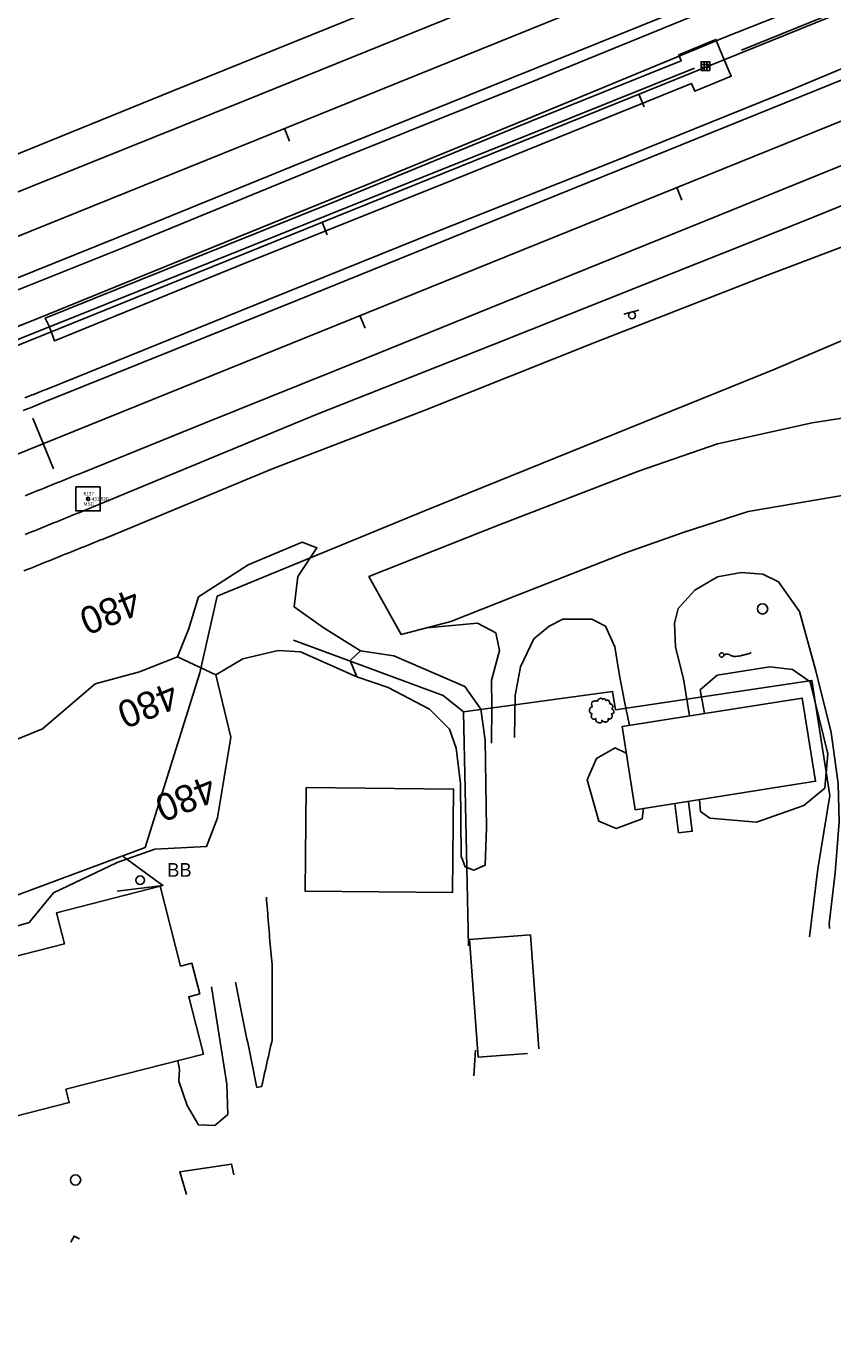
# Model space of a CAD drawing. Extents: x 1901471 to 1963503, y 756461 to 799997.
# Drawn here: x 1932124.6 to 1932360.8, y 773813.6 to 774194.1 of the extents above; entities that cross this region are included whole.
import ezdxf

# ---------------------------------------------------------------- set-up
doc = ezdxf.new("R2010")
doc.units = 0
for name, color, linetype in [('Default', 7, 'Continuous'), ('RD_EX_Bldg', 7, 'Continuous'), ('RD_EX_BldgApp', 7, 'Continuous'), ('RD_EX_DR_ErosCtrl', 7, 'Continuous'), ('RD_EX_DR_Inlet', 7, 'Continuous'), ('RD_EX_Driveway', 7, 'Continuous'), ('RD_EX_Fence_Other', 7, 'Continuous'), ('RD_EX_H2O', 7, 'Continuous'), ('RD_EX_Misc', 7, 'Continuous'), ('RD_EX_Road', 7, 'Continuous'), ('RD_EX_Road_txCode', 7, 'Continuous'), ('RD_EX_SU_Telecom', 7, 'Continuous'), ('RD_EX_VEG', 7, 'Continuous'), ('RD_HC_Cl', 7, 'Continuous'), ('RD_HC_Data_Tic', 7, 'Continuous'), ('RD_HC_Survey', 7, 'Continuous'), ('RD_HC_TX_Sta50', 7, 'Continuous'), ('RD_HC_txCode', 7, 'Continuous'), ('RD_SMD_Locator', 7, 'Continuous')]:
    doc.layers.add(name, color=color, linetype=linetype)

# ---------------------------------------------------------------- blocks, each defined once
blk = doc.blocks.new('POST')
at = {"layer": 'Default'}
for start, end in [(90, 270), (270, 90)]:
    blk.add_arc((0, 0), 0.127, start, end, dxfattribs=at)
blk = doc.blocks.new('T2')
at = {"layer": 'RD_EX_VEG'}
for points in [[(0.05, 7.21), (-0.25, 7.24), (-0.57, 7.14), (-0.82, 7.04), (-1.05, 6.96), (-1.27, 6.86), (-1.57, 6.69), (-1.8, 6.49), (-1.92, 6.24), (-1.97, 6.01), (-2.02, 5.74), (-2.02, 5.56), (-2.15, 5.54), (-2.3, 5.56), (-2.55, 5.64), (-2.8, 5.64), (-3.05, 5.64), (-3.4, 5.61), (-3.75, 5.61), (-4.02, 5.56), (-4.35, 5.51), (-4.72, 5.39), (-5.07, 5.26), (-5.37, 5.01), (-5.62, 4.54), (-5.75, 4.19), (-5.9, 3.94), (-5.75, 3.49), (-5.57, 3.14), (-5.55, 2.94), (-5.47, 2.52), (-5.37, 2.29), (-5.25, 2.09), (-5.32, 2.07), (-5.7, 2.02), (-6, 1.92), (-6.42, 1.69), (-6.64, 1.47), (-6.74, 1.14), (-6.77, 0.79), (-6.87, 0.59), (-6.94, 0.32), (-6.97, 0.24), (-7.02, -0.08), (-6.92, -0.53), (-6.89, -0.88), (-6.77, -1.11), (-6.62, -1.28), (-6.44, -1.53), (-6.05, -1.76), (-5.72, -1.86), (-5.52, -1.88), (-5.7, -2.38), (-5.75, -2.73), (-5.87, -3.13), (-5.87, -3.21), (-5.92, -3.68), (-5.77, -4.01), (-5.7, -4.38), (-5.52, -4.61), (-5.25, -4.91), (-4.92, -5.13), (-4.42, -5.26), (-4.02, -5.23), (-3.45, -5.06), (-3.2, -4.98), (-3.22, -5.16), (-3.2, -5.53), (-3.2, -5.96), (-3.05, -6.28), (-2.95, -6.56), (-2.8, -6.81), (-2.47, -7.03), (-2.07, -7.11), (-1.65, -7.26), (-1.2, -7.33), (-0.7, -7.36), (-0.1, -7.21), (0.18, -7.08), (0.28, -6.91), (0.48, -6.53), (0.43, -6.31), (0.45, -5.71), (0.55, -5.88), (0.73, -6.23), (1.23, -6.53), (1.63, -6.71), (2.1, -6.86), (2.4, -6.93), (2.88, -6.86), (3.25, -6.78), (3.63, -6.66), (3.93, -6.38), (4.1, -6.11), (4.15, -5.83), (4.23, -5.46), (4.28, -5.28)], [(4.28, -5.28), (4.2, -5.11), (4.15, -4.86), (4.23, -4.88), (4.4, -4.93), (4.68, -5.06), (4.9, -5.13), (5.23, -5.11), (5.5, -5.01), (5.95, -4.73), (6.22, -4.26), (6.5, -3.86), (6.57, -3.53), (6.52, -3.31), (6.5, -2.81), (6.3, -2.56), (6.25, -2.43), (6.15, -2.03), (6.22, -1.98), (6.5, -1.93), (6.87, -1.81), (7.15, -1.68), (7.37, -1.51), (7.45, -1.28), (7.42, -0.88), (7.47, -0.48), (7.4, -0.33), (7.3, -0.18), (7.22, 0.02), (7.07, 0.17), (6.97, 0.32), (6.87, 0.42), (6.75, 0.57), (6.57, 0.69), (6.42, 0.74), (6.37, 0.89), (6.52, 1.09), (6.57, 1.19), (6.6, 1.42), (6.82, 1.77), (6.87, 2.17), (6.82, 2.59), (6.77, 2.87), (6.62, 3.14), (6.42, 3.39), (6.3, 3.56), (6.12, 3.69), (5.8, 3.81), (5.55, 3.86), (5.2, 3.86), (5, 3.91), (5.03, 3.96), (5.03, 4.11), (5.03, 4.39), (4.95, 4.84), (4.8, 5.34), (4.8, 5.36), (4.7, 5.61), (4.48, 5.81), (4.3, 5.91), (4.1, 6.04), (3.85, 6.06), (3.55, 6.06), (3.28, 6.01), (3.08, 5.91), (2.9, 5.79), (2.83, 5.94), (2.73, 6.24), (2.68, 6.39), (2.53, 6.56), (2.3, 6.76), (1.85, 6.89), (1.23, 6.81), (0.93, 6.61), (0.78, 6.44), (0.73, 6.56), (0.53, 6.76), (0.43, 6.94), (0.25, 7.06), (0.1, 7.16), (0, 7.21)]]:
    blk.add_spline(points, degree=3, dxfattribs=at)
blk = doc.blocks.new('SIGNPOST')
at = {"layer": 'Default'}
for start, end in [(90, 270), (270, 90)]:
    blk.add_arc((0, 0), 0.127, start, end, dxfattribs=at)
blk = doc.blocks.new('SIGN')
at = {"layer": 'RD_EX_BldgApp'}
blk.add_line((-4.52, -2.02), (4.48, -2.02), dxfattribs=at)
blk.add_circle((0, 0), 2, dxfattribs=at)
blk = doc.blocks.new('DI')
at = {"layer": 'RD_EX_DR_Inlet'}
for p, q in [((-2.54, 0.86), (2.46, 0.86)), ((-0.84, 2.56), (-0.84, -2.44)), ((0.86, 2.56), (0.86, -2.44)), ((-2.54, -0.84), (2.46, -0.84))]:
    blk.add_line(p, q, dxfattribs=at)
blk.add_lwpolyline([(-2.54, -2.44), (-2.54, 2.56), (2.46, 2.56), (2.46, -2.44)], close=True, dxfattribs=at)

msp = doc.modelspace()

# ---------------------------------------------------------------- linework, layer by layer
at = {"layer": 'RD_EX_Bldg'}
for points in [[(1932302.94, 773964.67), (1932355.71, 773973.03), (1932351.85, 773997.38), (1932299.08, 773989.02)], [(1932206.62, 773971.18), (1932249.77, 773970.74), (1932249.46, 773940.44), (1932206.31, 773940.88)], [(1932176.55, 773893.2), (1932136.33, 773882.9), (1932137.32, 773879.01), (1932117.82, 773874.02), (1932116.67, 773878.51), (1932082.34, 773869.72), (1932072.24, 773909.16), (1932135.93, 773925.47), (1932133.6, 773934.53), (1932163.91, 773942.29), (1932169.9, 773918.92), (1932173.17, 773919.76), (1932175.47, 773910.77), (1932172.26, 773909.95)]]:
    msp.add_lwpolyline(points, close=True, dxfattribs=at)
for points in [[(1932153.04, 773951.04), (1932164.71, 773942.56), (1932151.35, 773940.82)], [(1932256.99, 773892.28), (1932254.42, 773926.7), (1932272.28, 773928.04), (1932274.77, 773894.75)], [(1932271.37, 773893.35), (1932256.99, 773892.28)]]:
    msp.add_lwpolyline(points, dxfattribs=at)
at = {"layer": 'RD_EX_BldgApp'}
for points in [[(1932314.54, 773966.51), (1932315.63, 773957.91)], [(1932315.63, 773957.91), (1932319.65, 773958.42), (1932318.55, 773967.14)]]:
    msp.add_lwpolyline(points, dxfattribs=at)
at = {"layer": 'RD_EX_DR_ErosCtrl'}
msp.add_lwpolyline([(1932131.49, 774106.06), (1932133.03, 774101.9), (1932186.85, 774123.89), (1932249.43, 774148.91), (1932319.41, 774177.29), (1932320.41, 774174.98), (1932331.03, 774179.36), (1932328.53, 774185.38), (1932326.54, 774190.16), (1932315.69, 774185.61), (1932316.42, 774183.92), (1932272.19, 774166.09), (1932216.09, 774143.14), (1932172.38, 774125.54), (1932130.28, 774108.58)], close=True, dxfattribs=at)
at = {"layer": 'RD_EX_Driveway'}
for points in [[(1932359.76, 773929.91), (1932359.74, 773931.33), (1932361.44, 773946.28), (1932362.66, 773961.11), (1932362.35, 773972.33), (1932360.24, 773987.33), (1932355.83, 774005.35), (1932351.06, 774022.76), (1932344.83, 774031.41), (1932340.29, 774033.69), (1932333.93, 774034.1), (1932327.07, 774032.82), (1932320.38, 774029), (1932315.52, 774023.64), (1932314.46, 774019.32), (1932314.71, 774012.32), (1932317.03, 774003.05), (1932318.83, 773992.15)], [(1932241.91, 774017.91), (1932256.78, 774019.26), (1932262.18, 774016.43), (1932263.24, 774011.32), (1932260.85, 774002.56), (1932260.93, 773995.09), (1932260.88, 773984.2)], [(1932267.63, 773985.81), (1932267.79, 773998.09), (1932269.32, 774006.48), (1932273.26, 774014.68), (1932277.72, 774018.47), (1932281.73, 774020.44), (1932290.24, 774020.43), (1932294.2, 774018.43), (1932296.98, 774012.38), (1932298.32, 774004), (1932299.81, 773996.37), (1932301.22, 773989.36)], [(1932185.5, 773857.84), (1932184.8, 773860.97), (1932169.62, 773858.7), (1932171.63, 773852.1)], [(1932140.32, 773839.15), (1932138.73, 773839.91), (1932137.72, 773838.09)]]:
    msp.add_lwpolyline(points, dxfattribs=at)
at = {"layer": 'RD_EX_Fence_Other'}
for points in [[(1931659.56, 773919.03), (1931702.88, 773936.43), (1931744.73, 773953.24), (1931773.72, 773965.14), (1931818.57, 773983.55), (1931863.34, 774001.52), (1931906.97, 774019.49), (1931948.97, 774037.06), (1931993.06, 774054.11), (1932036.85, 774072), (1932080.57, 774089.94), (1932125.64, 774107.52), (1932175.96, 774127.99), (1932224.13, 774147.5), (1932273.05, 774167.6), (1932329.01, 774190.71), (1932382.78, 774212.1), (1932441, 774236.16), (1932490.09, 774255.6), (1932453.31, 774237.52)], [(1932053.14, 773912.85), (1932114.05, 773936.77), (1932159.49, 773953.62), (1932175.55, 774004.76), (1932180.58, 774027.19), (1932241.08, 774052.12), (1932343.76, 774093.64), (1932373.83, 774106.45), (1932407.15, 774116.73)], [(1932252.73, 773993.35), (1932246.74, 773998.09), (1932202.98, 774014.34)], [(1932254.16, 773924.85), (1932252.73, 773993.35), (1932296.3, 773999.34), (1932297.21, 773993.94), (1932354.64, 774002.55), (1932359.9, 773968.86), (1932356.4, 773947.45), (1932353.94, 773927.5)], [(1932256.21, 773894.29), (1932255.67, 773886.86)], [(1932256.21, 773894.29), (1932255.67, 773886.86)], [(1932256.21, 773894.29), (1932255.67, 773886.86)], [(1932256.21, 773894.29), (1932255.67, 773886.86)]]:
    msp.add_lwpolyline(points, dxfattribs=at)
at = {"layer": 'RD_EX_H2O'}
for points in [[(1932334, 774187.02), (1932389.91, 774209.73), (1932456.54, 774236.71), (1932528.39, 774266.29), (1932600.14, 774295.48), (1932637.72, 774310.61), (1932682.87, 774328.88), (1932735.52, 774350.19), (1932788.37, 774371.39), (1932819.89, 774383.96)], [(1932106.21, 774095.99), (1932131.49, 774106.06), (1932179.9, 774125.47), (1932225.05, 774143.59), (1932272.17, 774162.4), (1932320.28, 774181.69)], [(1932124.02, 774034.61), (1932124.95, 774034.98), (1932125.87, 774035.35), (1932126.8, 774035.73), (1932127.73, 774036.1), (1932128.66, 774036.47), (1932129.59, 774036.84), (1932130.51, 774037.22), (1932131.44, 774037.59), (1932132.37, 774037.96), (1932133.3, 774038.33), (1932134.23, 774038.71), (1932135.15, 774039.08), (1932136.08, 774039.45), (1932137.01, 774039.82), (1932137.94, 774040.2), (1932138.87, 774040.57), (1932139.79, 774040.94), (1932140.72, 774041.31), (1932141.65, 774041.68), (1932142.58, 774042.06), (1932143.51, 774042.43), (1932144.43, 774042.8), (1932145.36, 774043.17), (1932146.29, 774043.55), (1932147.22, 774043.92), (1932148.15, 774044.29), (1932148.89, 774044.59), (1932196.54, 774064.33), (1932241.18, 774081.57), (1932291.61, 774101.67), (1932340.85, 774120.86), (1932382.87, 774136.81)]]:
    msp.add_lwpolyline(points, dxfattribs=at)
at = {"layer": 'RD_EX_Road'}
for points in [[(1932105.15, 774149.77), (1932167.46, 774174.99), (1932218.12, 774195.53), (1932278.28, 774219.66), (1932332.82, 774241.42), (1932387.71, 774264.23), (1932440.57, 774285.85), (1932500.85, 774310.18), (1932560.03, 774333.46), (1932622.25, 774358.86), (1932647.53, 774369.11), (1932694.66, 774388.42), (1932739.44, 774406.26), (1932785.99, 774424.78), (1932835.64, 774445.33), (1932889.09, 774466.7)], [(1932108.44, 774139.97), (1932188.28, 774172.07), (1932251.48, 774197.63), (1932315, 774223.25), (1932395.24, 774255.78), (1932459.13, 774281.79), (1932507.01, 774301.05), (1932577.87, 774329.64), (1932626.86, 774349.62), (1932674.59, 774368.91), (1932730.26, 774391.38), (1932783.48, 774412.81), (1932841.56, 774436.43), (1932896.04, 774458.26)], [(1932114.83, 774117.4), (1932157.25, 774134.53), (1932202.74, 774153.02), (1932254.28, 774173.83), (1932311.13, 774196.8), (1932371.37, 774221.2), (1932436.45, 774247.51), (1932504.54, 774275.14), (1932573.38, 774303.02), (1932633.45, 774327.34), (1932674.05, 774343.69), (1932724.77, 774364.21), (1932769.62, 774382.27), (1932810.03, 774398.7), (1932856.01, 774417.07), (1932901.83, 774435.65)], [(1932116.14, 774114.38), (1932152.74, 774129.01), (1932216.68, 774155.28), (1932274.35, 774178.46), (1932336.26, 774203.81), (1932393.41, 774226.86), (1932450.43, 774249.99), (1932510.29, 774274.28), (1932567.1, 774297.27), (1932635.96, 774325.18), (1932668.62, 774338.34), (1932710.52, 774355.35), (1932749.86, 774371.1), (1932797.06, 774390.13), (1932839.41, 774407.28), (1932879.25, 774423.56)], [(1932123.83, 774081.52), (1932124.75, 774081.89), (1932125.68, 774082.27), (1932126.6, 774082.65), (1932127.53, 774083.02), (1932128.46, 774083.4), (1932129.38, 774083.78), (1932130.31, 774084.15), (1932131.24, 774084.53), (1932131.78, 774084.75), (1932204.08, 774113.81), (1932256.61, 774135.13), (1932312.6, 774157.7), (1932372.9, 774182.11), (1932431.39, 774205.82), (1932477.12, 774224.35), (1932533.74, 774247.27), (1932595.08, 774272.21), (1932651.56, 774294.94), (1932701.08, 774315.04), (1932745.04, 774332.78), (1932792.85, 774352.14), (1932840.55, 774371.41), (1932889.51, 774391.24)], [(1932124.31, 774085.25), (1932125.24, 774085.62), (1932126.17, 774085.99), (1932127.1, 774086.36), (1932128.03, 774086.73), (1932128.96, 774087.1), (1932129.89, 774087.47), (1932130.5, 774087.71), (1932195.62, 774113.99), (1932244.69, 774133.84), (1932295.94, 774154.1), (1932349.72, 774175.92), (1932408.32, 774200.34), (1932465.87, 774223.52), (1932522.25, 774245.94), (1932585.28, 774271.55), (1932650.32, 774297.79), (1932692.29, 774314.7), (1932738.47, 774333.55), (1932787.17, 774353.07), (1932834.6, 774372.4), (1932880.27, 774390.68)], [(1932413.98, 774162.01), (1932352.15, 774136.93), (1932305.59, 774118.44), (1932261, 774100.71), (1932209.39, 774080.25), (1932144.76, 774053.52), (1932143.83, 774053.15), (1932142.91, 774052.77), (1932141.98, 774052.39), (1932141.05, 774052.02), (1932140.13, 774051.64), (1932139.2, 774051.26), (1932138.27, 774050.89), (1932137.35, 774050.51), (1932136.42, 774050.13), (1932135.5, 774049.76), (1932134.57, 774049.38), (1932133.64, 774049), (1932132.72, 774048.63), (1932131.79, 774048.25), (1932130.86, 774047.87), (1932129.94, 774047.5), (1932129.01, 774047.12), (1932128.08, 774046.74), (1932127.16, 774046.37), (1932126.23, 774045.99), (1932125.31, 774045.61), (1932124.38, 774045.24)], [(1932380.83, 774160.36), (1932327.77, 774138.85), (1932275.69, 774117.73), (1932224.19, 774096.9), (1932176.91, 774077.82), (1932141.08, 774063.33), (1932140.15, 774062.95), (1932139.23, 774062.58), (1932138.3, 774062.21), (1932137.37, 774061.83), (1932136.44, 774061.46), (1932135.52, 774061.09), (1932134.59, 774060.71), (1932133.66, 774060.34), (1932132.73, 774059.96), (1932131.81, 774059.59), (1932130.88, 774059.22), (1932129.95, 774058.84), (1932129.02, 774058.47), (1932128.1, 774058.1), (1932127.17, 774057.72), (1932126.24, 774057.35), (1932125.31, 774056.98), (1932124.39, 774056.6)], [(1932382.92, 774082.29), (1932354.68, 774077.92), (1932326.98, 774071.78), (1932303.94, 774063.8), (1932263.39, 774048.14), (1932224.98, 774032.95), (1932234.44, 774015.96), (1932249.01, 774019.77), (1932267.68, 774027.22), (1932300.12, 774039.84), (1932317.23, 774045.97), (1932335.95, 774051.95), (1932364.09, 774056.8)], [(1932185.92, 773914.21), (1932186.12, 773913.23), (1932186.32, 773912.25), (1932186.52, 773911.27), (1932186.72, 773910.29), (1932186.92, 773909.31), (1932187.12, 773908.33), (1932187.32, 773907.35), (1932187.52, 773906.37), (1932187.72, 773905.39), (1932187.92, 773904.41), (1932188.12, 773903.43), (1932188.32, 773902.45), (1932188.52, 773901.47), (1932188.72, 773900.49), (1932188.92, 773899.51), (1932189.12, 773898.53), (1932189.32, 773897.55), (1932189.52, 773896.57), (1932189.72, 773895.59), (1932189.92, 773894.61), (1932190.12, 773893.63), (1932190.32, 773892.65), (1932190.52, 773891.67), (1932190.72, 773890.69), (1932190.92, 773889.71), (1932191.12, 773888.73), (1932191.32, 773887.75), (1932191.52, 773886.77), (1932191.72, 773885.79), (1932191.92, 773884.81), (1932192.12, 773883.83), (1932192.21, 773883.41), (1932193.18, 773883.63), (1932193.6, 773883.72), (1932193.82, 773884.69), (1932193.82, 773884.69), (1932194.04, 773885.67), (1932194.26, 773886.65), (1932194.48, 773887.62), (1932194.7, 773888.6), (1932194.92, 773889.57), (1932195.14, 773890.55), (1932195.36, 773891.52), (1932195.58, 773892.5), (1932195.8, 773893.47), (1932196.02, 773894.45), (1932196.24, 773895.43), (1932196.46, 773896.4), (1932196.65, 773897.22), (1932196.65, 773898.22), (1932196.65, 773899.22), (1932196.65, 773900.22), (1932196.65, 773901.22), (1932196.65, 773902.22), (1932196.67, 773919.28), (1932196.27, 773923.31), (1932196.19, 773924.3), (1932196.11, 773925.3), (1932196.03, 773926.3), (1932195.94, 773927.29), (1932195.86, 773928.29), (1932195.78, 773929.29), (1932195.7, 773930.28), (1932195.62, 773931.28), (1932195.54, 773932.27), (1932195.46, 773933.27), (1932195.38, 773934.27), (1932195.3, 773935.26), (1932195.22, 773936.26), (1932195.14, 773937.26), (1932195.06, 773938.25), (1932194.99, 773939.07)], [(1932178.96, 773912.85), (1932183.46, 773884.4), (1932183.67, 773875.52), (1932179.92, 773872.29), (1932175.08, 773872.45), (1932171.81, 773878.09), (1932169.39, 773885.25), (1932169.53, 773888.71), (1932169.11, 773891.3)]]:
    msp.add_lwpolyline(points, dxfattribs=at)
at = {"layer": 'RD_EX_SU_Telecom'}
msp.add_circle((1932328.23, 774010), 0.66, dxfattribs=at)
msp.add_open_spline([(1932328.89, 774010), (1932329.89, 774010.55), (1932332.23, 774009.07), (1932336.92, 774010.67)], degree=2, dxfattribs=at)
at = {"layer": 'RD_EX_VEG'}
for points in [[(1932168.96, 774009.46), (1932172.26, 774017.77), (1932175.15, 774026.98), (1932189.63, 774036.35), (1932205.45, 774042.98), (1932209.77, 774041.38), (1932204.24, 774032.95), (1932203.12, 774024.12), (1932211.64, 774018.01), (1932222.52, 774011.22)], [(1932113.64, 773981.92), (1932129.46, 773988.41), (1932144.9, 774001.52), (1932157.84, 774005.09), (1932168.96, 774009.46), (1932180.23, 774004.19), (1932184.58, 773985.95), (1932180.67, 773962.35), (1932177.49, 773953.97), (1932162.35, 773953.13), (1932151.32, 773949.28), (1932132.69, 773940.39), (1932125.61, 773931.71), (1932094.31, 773922.6)], [(1932221.43, 774003.56), (1932204.97, 774010.87), (1932198.46, 774011.29), (1932188.13, 774008.9), (1932180.23, 774004.19)], [(1932323.22, 773992.84), (1932321.92, 773999.79), (1932326.95, 774004.05), (1932342.35, 774006.48), (1932348.95, 774005.71), (1932354.12, 774002.16), (1932359.32, 773981.08), (1932358.43, 773971.04), (1932352.3, 773965.91), (1932338.48, 773961.07), (1932324.8, 773962.26), (1932322.02, 773964.16), (1932321.71, 773967.64)], [(1932305.37, 773965.05), (1932305.01, 773962.05), (1932297.32, 773959.18), (1932292.29, 773961.31), (1932288.88, 773973.43), (1932291.64, 773979.73), (1932297.11, 773982.79), (1932300.31, 773981.24)]]:
    msp.add_lwpolyline(points, dxfattribs=at)
msp.add_lwpolyline([(1932252.03, 773951), (1932251.8, 773972.38), (1932250.56, 773982.74), (1932248.54, 773988.28), (1932242.7, 773994.09), (1932230.66, 774000.46), (1932221.43, 774003.56), (1932219.5, 774008.36), (1932222.52, 774011.22), (1932232.34, 774009.76), (1932253.03, 774000.73), (1932257.75, 773994.12), (1932259.06, 773985.04), (1932259.38, 773959.37), (1932259.07, 773948.49), (1932255.69, 773947.03), (1932253.2, 773947.96), (1932252.43, 773950.09)], close=True, dxfattribs=at)
at = {"layer": 'RD_HC_Cl'}
for p, q in [((1938541.05, 776727.63), (1929630.2, 773125.03)), ((1938552.08, 776700.34), (1929639.84, 773096.99)), ((1938563.17, 776672.89), (1929646.86, 773068.07))]:
    msp.add_line(p, q, dxfattribs=at)
at = {"layer": 'RD_HC_Data_Tic'}
for p, q in [((1932304.04, 774174.17), (1932305.54, 774170.46)), ((1932200.25, 774164.08), (1932201.75, 774160.38)), ((1932315.09, 774146.83), (1932316.59, 774143.12)), ((1932211.33, 774136.68), (1932212.83, 774132.97)), ((1932222.38, 774109.34), (1932223.88, 774105.63)), ((1932129.67, 774071.86), (1932126.67, 774079.28)), ((1932129.67, 774071.86), (1932132.67, 774064.44))]:
    msp.add_line(p, q, dxfattribs=at)
at = {"layer": 'RD_HC_Survey'}
msp.add_lwpolyline([(1932146.35, 774059.22), (1932139.27, 774059.22), (1932139.27, 774052.15), (1932146.35, 774052.15)], close=True, dxfattribs=at)
msp.add_circle((1932142.81, 774055.68), 0.5, dxfattribs=at)
at = {"layer": 'RD_SMD_Locator'}
msp.add_circle((1932142.81, 774055.68), 0.001, dxfattribs=at)

# ---------------------------------------------------------------- block references
at = {"layer": 'RD_EX_Bldg', "xscale": 0.5039370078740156, "yscale": 0.5039370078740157, "rotation": -165.39292300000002}
msp.add_blockref('SIGN', (1932302.03, 774109.37), dxfattribs=at)
at = {"layer": 'RD_EX_Bldg', "xscale": 9.84251968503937, "yscale": 9.84251968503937}
msp.add_blockref('SIGNPOST', (1932158.04, 773944.06), dxfattribs=at)
at = {"layer": 'RD_EX_DR_Inlet', "xscale": 0.5039370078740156, "yscale": 0.5039370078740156}
msp.add_blockref('DI', (1932323.5, 774182.33), dxfattribs=at)
at = {"layer": 'RD_EX_Misc', "xscale": 11.811023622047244, "yscale": 11.811023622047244}
for p in [(1932340.21, 774023.48), (1932139.16, 773856.34)]:
    msp.add_blockref('POST', p, dxfattribs=at)
at = {"layer": 'RD_EX_VEG', "xscale": 0.4921259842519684, "yscale": 0.4921259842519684}
msp.add_blockref('T2', (1932292.99, 773993.77), dxfattribs=at)

# ---------------------------------------------------------------- texts
at = {"layer": 'RD_EX_Road'}
msp.add_text('BB', height=4, dxfattribs=at).set_placement((1932165.98, 773945.09))
at = {"layer": 'RD_EX_Road_txCode'}
msp.add_text('431.620', height=1, dxfattribs=at).set_placement((1932143.81, 774055.18))
at = {"layer": 'RD_HC_TX_Sta50'}
for rotation, p in [(202.0132, (1932156.12, 774029.75)), (202.0142, (1932167.2, 774002.35)), (202.0132, (1932178.25, 773975.01))]:
    msp.add_text('480', height=8, rotation=rotation, dxfattribs=at).set_placement(p)
at = {"layer": 'RD_HC_txCode'}
for s, p in [('8137', (1932141.46, 774056.68)), ('MSC', (1932141.5, 774053.68))]:
    msp.add_text(s, height=1, dxfattribs=at).set_placement(p)

doc.saveas('drawing.dxf')
